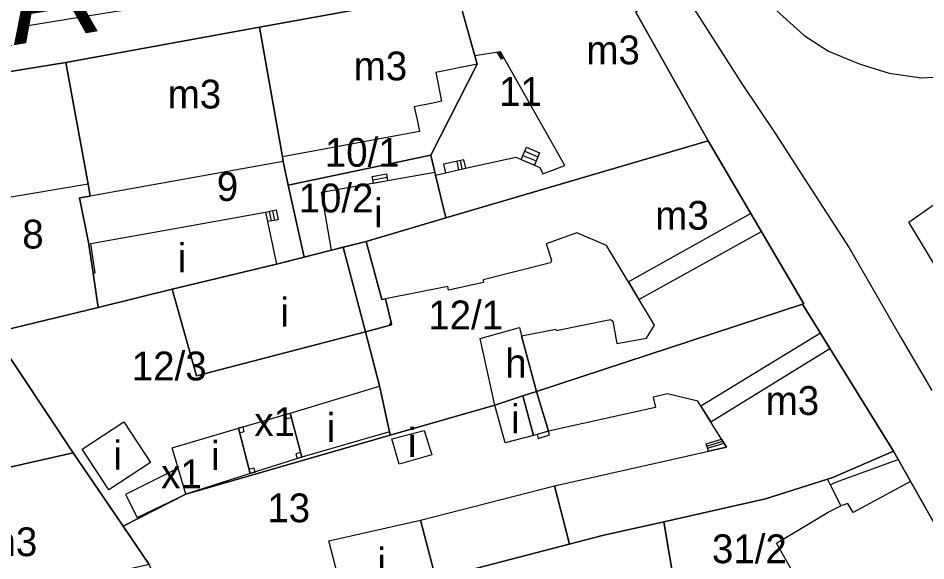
# Model space of a CAD drawing. Extents: x -304109 to -273954, y 21500 to 39796.
# Drawn here: x -294060.4 to -293965.8, y 32180.4 to 32236.9 of the extents above; entities that cross this region are included whole.
import ezdxf

# ---------------------------------------------------------------- set-up
doc = ezdxf.new("R2010")
doc.units = 0
for name, color, linetype in [('Budynki', 7, 'Continuous'), ('Budynki - opisy', 7, 'Continuous'), ('Działki', 7, 'Continuous'), ('Działki - numery', 7, 'Continuous'), ('krawedzie_ulic', 7, 'Continuous'), ('Level 43', 7, 'Continuous'), ('nazwy_ulic', 7, 'Continuous')]:
    doc.layers.add(name, color=color, linetype=linetype)

msp = doc.modelspace()

# ---------------------------------------------------------------- linework, layer by layer
at = {"layer": 'Budynki'}
for points in [[(-294014.7, 32239.73), (-294004.87, 32241.55), (-294004.89, 32241.72), (-294000.77, 32242.5), (-294000.69, 32242.27), (-293998.16, 32241.23), (-293997.97, 32241.34), (-293995.9, 32237.64), (-293996.06, 32237.55), (-293988.51, 32224.16), (-294015.84, 32216.12), (-294016.92, 32220.56), (-294015.9, 32220.81), (-294013.79, 32221.29), (-294008.55, 32222.44), (-294006.07, 32221.38), (-294005.73, 32220.71), (-294003.46, 32221.58), (-294010.14, 32233.4), (-294012.814, 32233.009)], [(-294035.28, 32236), (-294014.7, 32239.73), (-294012.814, 32233.009), (-294012.57, 32232.14), (-294016.9, 32231.26), (-294016.3, 32228.27), (-294017.2, 32228.06), (-294019.17, 32227.68), (-294018.84, 32226.34), (-294018.61, 32225.11), (-294032.89, 32222.46)], [(-294055.46, 32232.29), (-294035.28, 32236), (-294032.89, 32222.46), (-294032.81, 32221.99), (-294052.92, 32218.39), (-294053.14, 32219.62)], [(-294076.3, 32228.95), (-294055.46, 32232.29), (-294053.14, 32219.62), (-294065.12, 32217.6), (-294064.8, 32215.12), (-294069.34, 32214.37), (-294069.75, 32216.85), (-294074.21, 32216.09)], [(-294007.95, 32203.82), (-294004.38, 32204.53), (-294004.34, 32204.37), (-293998.7, 32205.52), (-293998.45, 32205.36), (-293998.03, 32203.03), (-293994.94, 32203.58), (-293994.1, 32204.93), (-293999.09, 32213.23), (-294002.19, 32214.56), (-294005.39, 32213.42), (-294004.85, 32211.71), (-294004.95, 32211.44), (-294011.95, 32209.66), (-294011.91, 32209.38), (-294015.57, 32208.59), (-294015.65, 32208.97), (-294022.15, 32207.67), (-294022.52, 32207.6), (-294024.16, 32213.67), (-294015.84, 32216.12), (-293988.51, 32224.16), (-293978.53, 32207.17), (-293978.67, 32207.12), (-294006.4, 32198.04)], [(-294027.78, 32212.74), (-294028.82, 32218.78), (-294017, 32220.89), (-294016.92, 32220.56), (-294015.84, 32216.12), (-294024.16, 32213.67), (-294026.549, 32213.056)], [(-294044.38, 32208.69), (-294052.1, 32206.77), (-294052.62, 32210.36), (-294052.42, 32210.39), (-294052.86, 32213.43), (-294044.3, 32214.97), (-294034.64, 32216.71), (-294033.5, 32211.3), (-294043.22, 32208.97)], [(-294027.78, 32212.74), (-294026.549, 32213.056), (-294024.16, 32213.67), (-294022.52, 32207.6), (-294022.15, 32207.67), (-294021.56, 32205.2), (-294021.77, 32204.91), (-294024.24, 32204.26), (-294041.86, 32199.65), (-294044.38, 32208.69), (-294043.22, 32208.97), (-294033.5, 32211.3)], [(-293969.18, 32191.8), (-293975.52, 32189.05), (-293976.05, 32188.88), (-293982.54, 32186.83), (-293993.12, 32184.45), (-293999.51, 32183.01), (-294002.949, 32182.117), (-294016.88, 32178.5), (-294018.51, 32184.63), (-294004.51, 32188.21), (-293986.61, 32192.23), (-293989.59, 32197.03), (-293992.73, 32197.77), (-293994.25, 32197.42), (-293994.01, 32196.35), (-294005.16, 32193.9), (-294006.34, 32193.54), (-294006.73, 32193.44), (-294007.82, 32197.58), (-294006.4, 32198.04), (-293978.67, 32207.12)], [(-294007.95, 32203.82), (-294006.4, 32198.04), (-294007.82, 32197.58), (-294010.74, 32196.62), (-294012.28, 32203.55), (-294008.18, 32204.68)], [(-294021.73, 32193.84), (-294030.88, 32191.18), (-294032.08, 32195.78), (-294022.763, 32198.579)], [(-294007.82, 32197.58), (-294006.73, 32193.44), (-294009.66, 32192.67), (-294010.74, 32196.62)], [(-294053.78, 32192.01), (-294049.44, 32194.86), (-294046.66, 32190.62), (-294051, 32187.77)], [(-294037.48, 32194.22), (-294032.08, 32195.78), (-294030.88, 32191.18), (-294036.24, 32189.471)], [(-294044.38, 32192.16), (-294037.48, 32194.22), (-294036.24, 32189.47), (-294042.96, 32187.33)], [(-294018.11, 32193.98), (-294017.3, 32191.43), (-294020.72, 32190.46), (-294021.47, 32193.1)], [(-294071.5, 32174.34), (-294077.37, 32173.02), (-294077.57, 32172.98), (-294080.34, 32185.84), (-294054.69, 32191.64), (-294049.48, 32184), (-294046.77, 32180.01)], [(-293982.69, 32170.55), (-293977.64, 32172.79), (-293976.76, 32174.06), (-293981.38, 32182.21), (-293975.98, 32185.47), (-293974.68, 32186.11), (-293976.05, 32188.88), (-293975.52, 32189.05), (-293969.18, 32191.8), (-293959.93, 32175.45), (-293987.74, 32161.75), (-293990.2, 32167.11), (-293986.38, 32168.84)], [(-294043.755, 32190.034), (-294049.24, 32187.3), (-294048.049, 32184.914), (-294042.96, 32187.33)], [(-294026.37, 32176.04), (-294028.05, 32182.47), (-294018.51, 32184.63), (-294016.88, 32178.5), (-294025.06, 32176.38)]]:
    msp.add_lwpolyline(points, close=True, dxfattribs=at)
at = {"layer": 'Działki'}
for points in [[(-293950.91, 32158.73), (-293950.78, 32158.8), (-293953.39, 32163.23), (-293953.52, 32163.15), (-293957.74, 32171.06), (-293957.62, 32171.13), (-293959.93, 32175.45), (-293969.18, 32191.8), (-293978.67, 32207.12), (-293978.53, 32207.17), (-293988.51, 32224.16), (-293996.06, 32237.55), (-293995.9, 32237.64), (-293997.97, 32241.34), (-294010.73, 32253.54), (-294011.82, 32258.24), (-294014.77, 32257.94), (-294015.77, 32262.51), (-294013.79, 32264.08), (-294018.87, 32270.45), (-294020.07, 32277.69), (-294025.24, 32276.83), (-294036.01, 32291.26)], [(-294099.75, 32237.85), (-294015.8, 32251.91), (-294012.21, 32252.51), (-294010.73, 32253.54), (-293997.97, 32241.34), (-293998.16, 32241.23), (-294000.69, 32242.27), (-294000.77, 32242.5), (-294004.89, 32241.72), (-294004.87, 32241.55), (-294014.7, 32239.73), (-294035.28, 32236), (-294055.46, 32232.29), (-294076.3, 32228.95)]]:
    msp.add_lwpolyline(points, dxfattribs=at)
for points in [[(-293988.51, 32224.16), (-294015.84, 32216.12), (-294016.92, 32220.56), (-294017, 32220.89), (-294017.43, 32222.65), (-294012.57, 32232.14), (-294014.7, 32239.73), (-294004.87, 32241.55), (-294004.89, 32241.72), (-294000.77, 32242.5), (-294000.69, 32242.27), (-293998.16, 32241.23), (-293997.97, 32241.34), (-293995.9, 32237.64), (-293996.06, 32237.55)], [(-294017.43, 32222.65), (-294032.28, 32219.54), (-294032.81, 32221.99), (-294032.89, 32222.46), (-294035.28, 32236), (-294014.7, 32239.73), (-294012.57, 32232.14)], [(-294052.1, 32206.77), (-294052.62, 32210.36), (-294053.06, 32213.39), (-294054.03, 32218.19), (-294052.92, 32218.39), (-294053.14, 32219.62), (-294055.46, 32232.29), (-294035.28, 32236), (-294032.89, 32222.46), (-294032.81, 32221.99), (-294032.28, 32219.54), (-294030.64, 32212.02), (-294033.5, 32211.3), (-294043.22, 32208.97), (-294044.38, 32208.69)], [(-294052.1, 32206.77), (-294063.03, 32204.13), (-294074.21, 32216.09), (-294076.3, 32228.95), (-294055.46, 32232.29), (-294053.14, 32219.62), (-294052.92, 32218.39), (-294054.03, 32218.19), (-294053.06, 32213.39), (-294052.62, 32210.36)], [(-293978.67, 32207.12), (-294006.4, 32198.04), (-294007.82, 32197.58), (-294010.74, 32196.62), (-294021.65, 32193.48), (-294021.73, 32193.84), (-294022.77, 32198.61), (-294024.24, 32204.26), (-294021.77, 32204.91), (-294021.51, 32204.98), (-294021.56, 32205.2), (-294022.15, 32207.67), (-294022.52, 32207.6), (-294024.16, 32213.67), (-294015.84, 32216.12), (-293988.51, 32224.16), (-293978.53, 32207.17)], [(-294032.28, 32219.54), (-294017.43, 32222.65), (-294017, 32220.89), (-294016.92, 32220.56), (-294015.84, 32216.12), (-294024.16, 32213.67), (-294027.78, 32212.74), (-294030.64, 32212.02)], [(-294049.48, 32184), (-294054.69, 32191.64), (-294063.03, 32204.13), (-294052.1, 32206.77), (-294044.38, 32208.69), (-294043.22, 32208.97), (-294033.5, 32211.3), (-294030.64, 32212.02), (-294027.78, 32212.74), (-294024.16, 32213.67), (-294022.52, 32207.6), (-294022.15, 32207.67), (-294021.56, 32205.2), (-294021.51, 32204.98), (-294021.77, 32204.91), (-294024.24, 32204.26), (-294022.77, 32198.61), (-294021.73, 32193.84), (-294021.65, 32193.48), (-294042.96, 32187.33)], [(-294049.48, 32184), (-294042.96, 32187.33), (-294021.65, 32193.48), (-294010.74, 32196.62), (-294007.82, 32197.58), (-294006.4, 32198.04), (-293978.67, 32207.12), (-293969.18, 32191.8), (-293975.52, 32189.05), (-293976.05, 32188.88), (-293982.54, 32186.83), (-293993.12, 32184.45), (-293999.51, 32183.01), (-294016.88, 32178.5), (-294025.06, 32176.38), (-294026.37, 32176.04), (-294037.24, 32173.39), (-294042.89, 32172.01), (-294046.77, 32180.01)], [(-294054.69, 32191.64), (-294080.34, 32185.84), (-294081.16, 32189.61), (-294081.96, 32193.07), (-294083.52, 32199.88), (-294084.09, 32202.38), (-294063.03, 32204.13)], [(-294054.69, 32191.64), (-294049.48, 32184), (-294046.77, 32180.01), (-294071.5, 32174.34), (-294077.37, 32173.02), (-294077.57, 32172.98), (-294080.34, 32185.84)], [(-293959.93, 32175.45), (-293987.74, 32161.75), (-293990.2, 32167.11), (-293993.12, 32184.45), (-293982.54, 32186.83), (-293976.05, 32188.88), (-293975.52, 32189.05), (-293969.18, 32191.8)], [(-293989.52, 32142.52), (-293999.81, 32139.27), (-294014.14, 32134.27), (-294017.96, 32149.3), (-294022.69, 32167.66), (-294024.14, 32173.12), (-294024.18, 32173.24), (-294025.06, 32176.38), (-294016.88, 32178.5), (-293999.51, 32183.01), (-293993.12, 32184.45), (-293990.2, 32167.11), (-293987.74, 32161.75), (-293995.37, 32158)]]:
    msp.add_lwpolyline(points, close=True, dxfattribs=at)
at = {"layer": 'krawedzie_ulic'}
for points in [[(-294032.95, 32311.732), (-294006.203, 32273.542), (-294000.045, 32264.797), (-293989.807, 32249.955), (-293987.434, 32246.649), (-293984.551, 32242.261), (-293981.413, 32237.742), (-293978.494, 32235.11), (-293975.965, 32233.477), (-293972.661, 32232.129), (-293969.622, 32231.201), (-293966.254, 32230.719), (-293963.784, 32230.848), (-293961.635, 32231.265), (-293959.614, 32231.939), (-293956.837, 32233.22), (-293938.861, 32242.56), (-293937.758, 32243.142), (-293933.471, 32245.525), (-293929.698, 32247.491), (-293925.404, 32250), (-293915.284, 32255.933), (-293906.704, 32261.024)], [(-293902.569, 32099.474), (-293916.38, 32124.314), (-293935.098, 32158.092), (-293948.815, 32182.7), (-293963.046, 32208.146), (-293967.59, 32215.66), (-293960.223, 32220.856), (-293943.235, 32230.118), (-293934.074, 32235.144), (-293926.97, 32239.134), (-293920.63, 32242.514), (-293912.239, 32247.33), (-293907.696, 32250)], [(-294060.489, 32235.973), (-294055.153, 32236.839), (-294048.658, 32237.894), (-294041.595, 32238.953), (-294035.564, 32239.979), (-294029.121, 32241.163), (-294022.703, 32242.217), (-294015.434, 32243.355), (-294012.702, 32243.789), (-294006.979, 32244.657), (-294002.288, 32245.389), (-293998.225, 32246.17), (-293997.647, 32246.17), (-293996.653, 32245.913), (-293995.626, 32245.367), (-293994.472, 32244.5), (-293993.605, 32243.569), (-293992.194, 32241.387), (-293985.021, 32230.144), (-293981.428, 32224.784), (-293978.451, 32220.178), (-293973.805, 32212.979), (-293968.416, 32203.669), (-293965.184, 32198.137)]]:
    msp.add_lwpolyline(points, dxfattribs=at)
at = {"layer": 'Level 43'}
for p, q in [((-294010.458, 32233.353), (-294010.14, 32233.4)), ((-294010.065, 32232.657), (-294010.458, 32233.353)), ((-294009.935, 32232.731), (-294010.299, 32233.376)), ((-294009.804, 32232.805), (-294010.14, 32233.4)), ((-294009.804, 32232.805), (-294010.065, 32232.657)), ((-294007.998, 32222.204), (-294007.448, 32223.491)), ((-294007.448, 32223.491), (-294006.072, 32222.903)), ((-294007.815, 32222.633), (-294006.439, 32222.045)), ((-294007.631, 32223.062), (-294006.255, 32222.474)), ((-294006.072, 32222.903), (-294006.622, 32221.616)), ((-294013.978, 32222.177), (-294016.11, 32221.71)), ((-294016.11, 32221.71), (-294015.9, 32220.81)), ((-294014.485, 32221.137), (-294014.679, 32222.023)), ((-294014.135, 32221.214), (-294014.329, 32222.1)), ((-294013.784, 32221.291), (-294013.978, 32222.177)), ((-294007.998, 32222.204), (-294006.622, 32221.616)), ((-294023.523, 32220.437), (-294022.046, 32220.7)), ((-294023.4, 32219.748), (-294023.523, 32220.437)), ((-294022.046, 32220.7), (-294021.923, 32220.011)), ((-294023.461, 32220.092), (-294021.984, 32220.355)), ((-294023.4, 32219.748), (-294021.923, 32220.011)), ((-294034.64, 32216.71), (-294033.55, 32216.94)), ((-294034.277, 32216.787), (-294034.068, 32215.796)), ((-294033.913, 32216.863), (-294033.702, 32215.861)), ((-294033.55, 32216.94), (-294033.336, 32215.925)), ((-294033.336, 32215.925), (-294034.434, 32215.732)), ((-293984.052, 32216.57), (-293996.824, 32209.46)), ((-293982.95, 32214.694), (-293984.052, 32216.57)), ((-293995.721, 32207.627), (-293982.95, 32214.694)), ((-294026.549, 32213.056), (-294027.78, 32212.74)), ((-294024.16, 32213.67), (-294026.549, 32213.056)), ((-294024.24, 32204.26), (-294026.549, 32213.056)), ((-294026.549, 32213.056), (-294024.24, 32204.26)), ((-294022.52, 32207.6), (-294024.16, 32213.67)), ((-294027.78, 32212.74), (-294033.5, 32211.3)), ((-294033.5, 32211.3), (-294044.38, 32208.69)), ((-293996.824, 32209.46), (-293995.721, 32207.627)), ((-294044.38, 32208.69), (-294041.86, 32199.65)), ((-294022.15, 32207.67), (-294022.52, 32207.6)), ((-294021.56, 32205.2), (-294022.15, 32207.67)), ((-294006.4, 32198.04), (-293978.67, 32207.12)), ((-293978.67, 32207.12), (-293969.18, 32191.8)), ((-294024.24, 32204.26), (-294021.77, 32204.91)), ((-294021.77, 32204.91), (-294021.56, 32205.2)), ((-294041.86, 32199.65), (-294024.24, 32204.26)), ((-293976.793, 32204.09), (-293989.267, 32196.51)), ((-293975.81, 32202.503), (-293976.793, 32204.09)), ((-293988.241, 32194.857), (-293975.81, 32202.503)), ((-294007.82, 32197.58), (-294006.4, 32198.04)), ((-294006.4, 32198.04), (-294005.16, 32193.9)), ((-294005.16, 32193.9), (-294006.4, 32198.04)), ((-293992.73, 32197.77), (-293994.25, 32197.42)), ((-293989.59, 32197.03), (-293992.73, 32197.77)), ((-294006.73, 32193.44), (-294007.82, 32197.58)), ((-293994.25, 32197.42), (-293994.01, 32196.35)), ((-293986.61, 32192.23), (-293989.59, 32197.03)), ((-293994.01, 32196.35), (-294005.16, 32193.9)), ((-293989.267, 32196.51), (-293988.241, 32194.857)), ((-294032.564, 32195.654), (-294032.08, 32195.78)), ((-294032.438, 32195.17), (-294032.564, 32195.654)), ((-294031.954, 32195.296), (-294032.438, 32195.17)), ((-294032.08, 32195.78), (-294031.954, 32195.296)), ((-294036.996, 32194.346), (-294037.48, 32194.22)), ((-294037.48, 32194.22), (-294037.354, 32193.736)), ((-294036.87, 32193.862), (-294036.996, 32194.346)), ((-294037.354, 32193.736), (-294036.87, 32193.862)), ((-294006.34, 32193.54), (-294006.73, 32193.44)), ((-294005.16, 32193.9), (-294006.34, 32193.54)), ((-294006.34, 32193.54), (-294006.22, 32193.14)), ((-294006.22, 32193.14), (-294005.04, 32193.5)), ((-294005.04, 32193.5), (-294005.16, 32193.9)), ((-293988.72, 32192.57), (-293987.127, 32193.063)), ((-293987.127, 32193.063), (-293986.61, 32192.23)), ((-294004.51, 32188.21), (-293986.61, 32192.23)), ((-293988.482, 32191.81), (-293988.72, 32192.57)), ((-293988.65, 32192.347), (-293987.003, 32192.862)), ((-293988.58, 32192.123), (-293986.875, 32192.657)), ((-293986.61, 32192.23), (-293988.482, 32191.81)), ((-294031.006, 32191.664), (-294031.49, 32191.538)), ((-294031.49, 32191.538), (-294031.364, 32191.054)), ((-294031.364, 32191.054), (-294030.88, 32191.18)), ((-294030.88, 32191.18), (-294031.006, 32191.664)), ((-293969.18, 32191.8), (-293975.52, 32189.05)), ((-293975.31, 32188.54), (-293968.7, 32190.951)), ((-293968.7, 32190.951), (-293967.401, 32188.655)), ((-294036.366, 32189.954), (-294035.882, 32190.08)), ((-294036.24, 32189.47), (-294036.366, 32189.954)), ((-294035.756, 32189.596), (-294036.24, 32189.47)), ((-294035.882, 32190.08), (-294035.756, 32189.596)), ((-293976.05, 32188.88), (-293982.54, 32186.83)), ((-293975.52, 32189.05), (-293976.05, 32188.88)), ((-293975.768, 32188.311), (-293975.31, 32188.54)), ((-293974.68, 32186.11), (-293975.768, 32188.311)), ((-293967.401, 32188.655), (-293973.38, 32185.41)), ((-294018.51, 32184.63), (-294004.51, 32188.21)), ((-294002.949, 32182.117), (-294004.51, 32188.21)), ((-294004.51, 32188.21), (-294002.949, 32182.117)), ((-293982.54, 32186.83), (-293993.12, 32184.45)), ((-293973.93, 32186.37), (-293974.68, 32186.11)), ((-293973.38, 32185.41), (-293973.93, 32186.37)), ((-294016.88, 32178.5), (-294018.51, 32184.63)), ((-293993.12, 32184.45), (-293999.51, 32183.01)), ((-293999.51, 32183.01), (-294002.949, 32182.117)), ((-294002.949, 32182.117), (-294016.88, 32178.5))]:
    msp.add_line(p, q, dxfattribs=at)

# ---------------------------------------------------------------- texts
at = {"layer": 'Budynki - opisy'}
for s, p in [('m3', (-294001.199, 32232.116)), ('m3', (-294025.453, 32230.444)), ('m3', (-294044.847, 32227.514)), ('i', (-294023.323, 32215.137)), ('m3', (-293994.024, 32214.88)), ('i', (-294043.789, 32210.45)), ('i', (-294033.099, 32204.79)), ('h', (-294009.66, 32199.473)), ('m3', (-293982.505, 32195.586)), ('i', (-294009.06, 32193.671)), ('x1', (-294035.814, 32193.385)), ('i', (-294028.268, 32192.756)), ('i', (-294019.807, 32191.212)), ('i', (-294050.507, 32189.898)), ('i', (-294040.331, 32189.84)), ('x1', (-294045.533, 32187.954)), ('m3', (-294064.02, 32180.872)), ('i', (-294022.98, 32178.721))]:
    msp.add_text(s, height=3, dxfattribs=at).set_placement(p)
at = {"layer": 'Działki - numery'}
for s, p in [('11', (-294010.31, 32227.783)), ('10/1', (-294028.47, 32221.445)), ('9', (-294039.734, 32217.879)), ('10/2', (-294031.205, 32216.688)), ('8', (-294060.012, 32212.925)), ('12/1', (-294017.687, 32204.506)), ('12/3', (-294048.594, 32199.186)), ('13', (-294034.465, 32184.402)), ('31/2', (-293988.11, 32180.138))]:
    msp.add_text(s, height=3, dxfattribs=at).set_placement(p)
at = {"layer": 'nazwy_ulic'}
msp.add_text('RAJSKA', height=10, rotation=9.44216, dxfattribs=at).set_placement((-294103.428, 32227.029))

doc.saveas('drawing.dxf')
